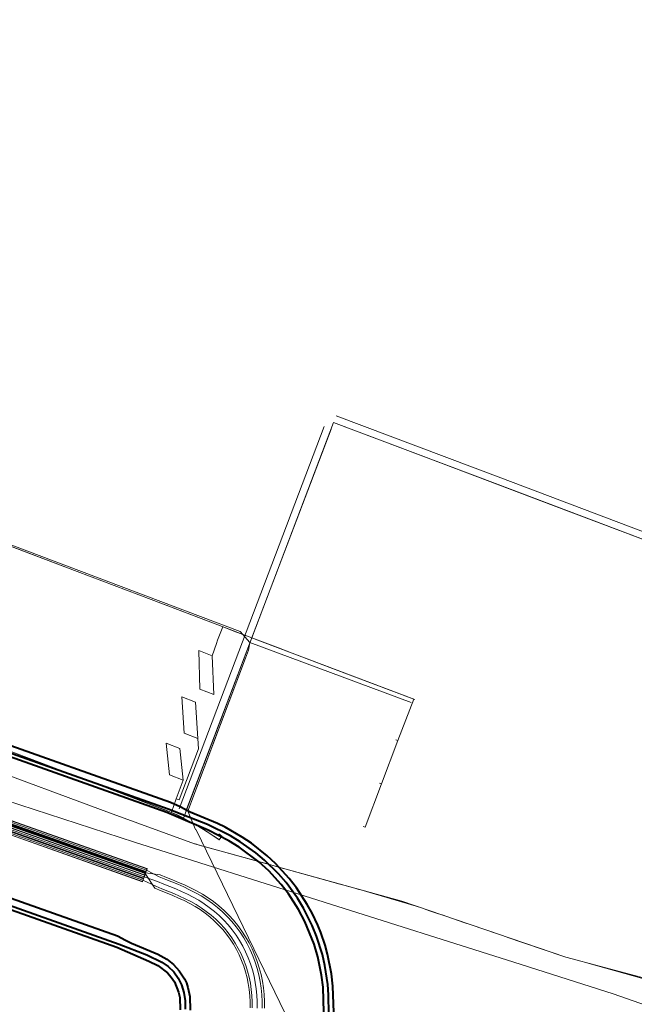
# Model space of a CAD drawing. Header units: metres. Extents: x 124576 to 133557, y 395865 to 402386.
# Tile 376 of 447: x 131048 to 131090, y 400842 to 400911. Entities that reach past the tile are written whole.
import ezdxf

# ---------------------------------------------------------------- set-up
doc = ezdxf.new("R2010")
doc.units = ezdxf.units.M
doc.header["$MEASUREMENT"] = 0
for name, color, linetype, lineweight, true_color in [('LG_AanduidingEisVoorzorgsmaatregel', 7, 'Continuous', 40, 0xf7284a), ('LG_Datatransport', 3, 'Continuous', 13, 0x00ff00), ('LG_Datatransport_Tennet_Tso', 3, 'Continuous', 13, 0x00ff00), ('LG_Hoog_Spanning', 1, 'Continuous', 13, 0xff0000), ('LG_Hoog_Spanning_Tennet_Tso', 1, 'Continuous', 13, 0xff0000), ('LG_Laag_Spanning_Enexis_Netbeheer_BV', 7, 'Continuous', 13, 0x960000), ('LG_Laag_Spanning_Gemeente_Tilburg_Ruimtelijke_Uitvoering', 7, 'Continuous', 13, 0x960000), ('LG_Midden_Spanning_Enexis_Netbeheer_BV', 7, 'Continuous', 13, 0xd20000), ('LG_Riool_Onder_Druk_Gemeente_Tilburg_Ruimtelijke_Uitvoering', 7, 'Continuous', 13, 0x800080)]:
    doc.layers.add(name, color=color, linetype=linetype, lineweight=lineweight, true_color=true_color)

msp = doc.modelspace()

# ---------------------------------------------------------------- linework, layer by layer
at = {"layer": 'LG_AanduidingEisVoorzorgsmaatregel', "flags": 128}
for points in [[(131069.446, 400841.828), (131069.393, 400843.68), (131069.393, 400843.68), (131069.294, 400844.531), (131069.294, 400844.532), (131069.016, 400845.901), (131069.015, 400845.901), (131068.842, 400846.537), (131068.842, 400846.537), (131068.536, 400847.42), (131068.536, 400847.42), (131068.333, 400847.919), (131068.332, 400847.92), (131067.933, 400848.765), (131067.933, 400848.766), (131067.605, 400849.355), (131067.604, 400849.355), (131066.84, 400850.531), (131066.839, 400850.532), (131066.34, 400851.178), (131066.339, 400851.179), (131065.393, 400852.214), (131065.392, 400852.215), (131064.806, 400852.761), (131064.806, 400852.762), (131063.709, 400853.63), (131063.709, 400853.63), (131063.073, 400854.059), (131063.073, 400854.059), (131061.869, 400854.742), (131061.868, 400854.742), (131061.344, 400855), (131061.344, 400855.001), (131059.441, 400855.803), (131058.746, 400856.173), (131058.746, 400856.173), (131058.065, 400856.474), (131058.064, 400856.474), (131044.027, 400861.443)], [(131069.099, 400841.73), (131069.092, 400843.071), (131069.092, 400843.071), (131069.036, 400843.792), (131069.036, 400843.793), (131068.835, 400845.121), (131068.835, 400845.122), (131068.659, 400845.879), (131068.659, 400845.879), (131068.254, 400847.16), (131068.254, 400847.16), (131067.949, 400847.909), (131067.949, 400847.909), (131067.342, 400849.109), (131067.342, 400849.11), (131066.918, 400849.802), (131066.917, 400849.803), (131066.124, 400850.889), (131066.123, 400850.89), (131065.59, 400851.506), (131065.59, 400851.507), (131064.63, 400852.449), (131064.629, 400852.45), (131064.019, 400852.961), (131064.019, 400852.961), (131062.925, 400853.736), (131062.924, 400853.737), (131062.246, 400854.141), (131062.245, 400854.142), (131060.646, 400854.931), (131060.645, 400854.931), (131060.24, 400855.109), (131060.24, 400855.109), (131057.899, 400856.014), (131057.898, 400856.014), (131044.06, 400860.905)], [(131068.748, 400841.869), (131068.698, 400843.591), (131068.698, 400843.592), (131068.6, 400844.444), (131068.599, 400844.445), (131068.342, 400845.708), (131068.342, 400845.709), (131068.073, 400846.596), (131068.073, 400846.597), (131067.426, 400848.185), (131067.426, 400848.186), (131066.988, 400849.022), (131066.988, 400849.023), (131066.286, 400850.103), (131066.285, 400850.104), (131065.785, 400850.75), (131065.785, 400850.751), (131064.915, 400851.702), (131064.915, 400851.703), (131064.224, 400852.329), (131064.224, 400852.33), (131062.853, 400853.358), (131062.852, 400853.358), (131062.135, 400853.806), (131062.134, 400853.806), (131060.689, 400854.536), (131060.688, 400854.536), (131058.141, 400855.64), (131058.14, 400855.641), (131057.822, 400855.766), (131057.822, 400855.766), (131043.985, 400860.667)], [(131040.819, 400851.444), (131054.498, 400846.609), (131056.421, 400845.864), (131057.464, 400845.35), (131057.909, 400845.034), (131058.29, 400844.66), (131058.602, 400844.233), (131058.842, 400843.759), (131059.006, 400843.24), (131059.094, 400842.657), (131059.097, 400842.071)], [(131040.977, 400851.919), (131054.372, 400847.173), (131054.938, 400846.871), (131054.938, 400846.871), (131055.347, 400846.676), (131055.348, 400846.676), (131057.19, 400845.899), (131057.802, 400845.552), (131058.282, 400845.172), (131058.68, 400844.736), (131059.035, 400844.19), (131059.174, 400843.896), (131059.283, 400843.581), (131059.409, 400842.959), (131059.437, 400841.992)], [(131040.741, 400851.207), (131054.322, 400846.396), (131056.564, 400845.424), (131057.194, 400845.102), (131057.85, 400844.61), (131058.126, 400844.308), (131058.345, 400843.971), (131058.637, 400843.255), (131058.714, 400842.873), (131058.739, 400842.035)]]:
    msp.add_lwpolyline(points, dxfattribs=at)
at = {"layer": 'LG_Datatransport', "flags": 128}
msp.add_lwpolyline([(131046.079, 400855), (131056.265, 400851.418), (131056.266, 400851.418), (131056.268, 400851.418), (131056.269, 400851.418), (131056.27, 400851.418), (131056.271, 400851.418), (131056.273, 400851.419), (131056.274, 400851.419), (131056.275, 400851.42), (131056.276, 400851.421), (131056.276, 400851.422), (131056.277, 400851.423), (131056.278, 400851.424), (131056.344, 400851.613), (131056.345, 400851.614), (131056.345, 400851.616), (131056.345, 400851.617), (131056.345, 400851.618), (131056.344, 400851.619), (131056.344, 400851.621), (131056.343, 400851.622), (131056.343, 400851.623), (131056.342, 400851.624), (131056.341, 400851.624), (131056.34, 400851.625), (131056.338, 400851.626), (131046.154, 400855.207)], dxfattribs=at)
at = {"layer": 'LG_Datatransport_Tennet_Tso', "flags": 128}
for points in [[(131046.083, 400855.009), (131056.268, 400851.428), (131056.335, 400851.616), (131046.151, 400855.197)], [(131046.117, 400855.103), (131056.302, 400851.522), (131056.975, 400850.494), (131057.421, 400850.323), (131057.83, 400850.157), (131058.237, 400849.987), (131058.638, 400849.812), (131059.029, 400849.629), (131059.409, 400849.436), (131059.777, 400849.228), (131060.132, 400849.004), (131060.475, 400848.76), (131060.806, 400848.499), (131061.122, 400848.219), (131061.423, 400847.924), (131061.708, 400847.612), (131061.975, 400847.286), (131062.224, 400846.946), (131062.454, 400846.592), (131062.664, 400846.227), (131062.854, 400845.85), (131063.024, 400845.465), (131063.172, 400845.07), (131063.299, 400844.669), (131063.404, 400844.261), (131063.488, 400843.847), (131063.551, 400843.429), (131063.593, 400843.007), (131063.615, 400842.584), (131063.617, 400842.16)], [(131046.134, 400855.15), (131056.324, 400851.567), (131057.35, 400851.421), (131057.789, 400851.253), (131058.211, 400851.081), (131058.63, 400850.906), (131059.049, 400850.723), (131059.467, 400850.528), (131059.881, 400850.317), (131060.29, 400850.087), (131060.689, 400849.835), (131061.075, 400849.561), (131061.447, 400849.266), (131061.804, 400848.952), (131062.143, 400848.618), (131062.465, 400848.267), (131062.766, 400847.898), (131063.047, 400847.513), (131063.307, 400847.114), (131063.544, 400846.702), (131063.759, 400846.277), (131063.95, 400845.842), (131064.117, 400845.397), (131064.26, 400844.944), (131064.379, 400844.485), (131064.473, 400844.021), (131064.544, 400843.553), (131064.591, 400843.083), (131064.615, 400842.612), (131064.617, 400842.142)]]:
    msp.add_lwpolyline(points, dxfattribs=at)
at = {"layer": 'LG_Hoog_Spanning', "flags": 128}
for points in [[(131046.173, 400855.259), (131056.357, 400851.657), (131056.359, 400851.657), (131056.36, 400851.657), (131056.361, 400851.657), (131056.362, 400851.657), (131056.364, 400851.657), (131056.365, 400851.658), (131056.366, 400851.658), (131056.367, 400851.659), (131056.368, 400851.66), (131056.369, 400851.661), (131056.369, 400851.662), (131056.37, 400851.663), (131056.437, 400851.852), (131056.437, 400851.853), (131056.437, 400851.854), (131056.437, 400851.856), (131056.437, 400851.857), (131056.437, 400851.858), (131056.437, 400851.859), (131056.436, 400851.861), (131056.435, 400851.862), (131056.434, 400851.863), (131056.433, 400851.863), (131056.432, 400851.864), (131056.431, 400851.865), (131046.248, 400855.465)], [(131045.917, 400854.554), (131056.115, 400850.949), (131056.117, 400850.949), (131056.118, 400850.949), (131056.119, 400850.949), (131056.12, 400850.949), (131056.122, 400850.949), (131056.123, 400850.95), (131056.124, 400850.95), (131056.125, 400850.951), (131056.126, 400850.952), (131056.127, 400850.953), (131056.127, 400850.954), (131056.128, 400850.955), (131056.195, 400851.144), (131056.195, 400851.145), (131056.195, 400851.146), (131056.195, 400851.148), (131056.195, 400851.149), (131056.195, 400851.15), (131056.195, 400851.151), (131056.194, 400851.152), (131056.193, 400851.153), (131056.192, 400851.154), (131056.191, 400851.155), (131056.19, 400851.156), (131056.189, 400851.157), (131045.992, 400854.76)], [(131046.002, 400854.789), (131056.195, 400851.196), (131056.197, 400851.195), (131056.198, 400851.195), (131056.199, 400851.195), (131056.2, 400851.195), (131056.202, 400851.196), (131056.203, 400851.196), (131056.204, 400851.197), (131056.205, 400851.197), (131056.206, 400851.198), (131056.207, 400851.199), (131056.207, 400851.2), (131056.208, 400851.202), (131056.275, 400851.391), (131056.275, 400851.392), (131056.275, 400851.393), (131056.275, 400851.394), (131056.275, 400851.396), (131056.275, 400851.397), (131056.274, 400851.398), (131056.274, 400851.399), (131056.273, 400851.4), (131056.272, 400851.401), (131056.271, 400851.402), (131056.27, 400851.403), (131056.269, 400851.403), (131046.077, 400854.995)]]:
    msp.add_lwpolyline(points, dxfattribs=at)
at = {"layer": 'LG_Hoog_Spanning_Tennet_Tso', "flags": 128}
for points in [[(131056.427, 400851.855), (131046.245, 400855.456)], [(131045.92, 400854.563), (131056.119, 400850.959), (131056.185, 400851.147), (131045.989, 400854.751)], [(131046.006, 400854.798), (131056.199, 400851.205), (131056.265, 400851.394)], [(131046.04, 400854.892), (131056.232, 400851.3), (131057.166, 400850.956), (131057.605, 400850.788), (131058.02, 400850.619), (131058.434, 400850.447), (131058.844, 400850.267), (131059.248, 400850.079), (131059.645, 400849.876), (131060.033, 400849.658), (131060.41, 400849.419), (131060.775, 400849.161), (131061.126, 400848.882), (131061.463, 400848.586), (131061.783, 400848.271), (131062.086, 400847.94), (131062.371, 400847.592), (131062.636, 400847.23), (131062.88, 400846.853), (131063.104, 400846.464), (131063.306, 400846.064), (131063.487, 400845.653), (131063.645, 400845.234), (131063.78, 400844.807), (131063.891, 400844.373), (131063.981, 400843.934), (131064.047, 400843.491), (131064.092, 400843.045), (131064.115, 400842.598), (131064.117, 400842.151)], [(131056.265, 400851.394), (131046.074, 400854.986)], [(131046.176, 400855.268), (131056.361, 400851.667), (131056.427, 400851.855)], [(131046.211, 400855.362), (131056.394, 400851.761), (131057.29, 400851.283), (131057.734, 400851.114), (131058.154, 400850.943), (131058.571, 400850.768), (131058.988, 400850.586), (131059.401, 400850.393), (131059.81, 400850.185), (131060.213, 400849.958), (131060.605, 400849.71), (131060.985, 400849.441), (131061.351, 400849.151), (131061.701, 400848.842), (131062.035, 400848.514), (131062.351, 400848.169), (131062.648, 400847.806), (131062.924, 400847.428), (131063.179, 400847.036), (131063.412, 400846.631), (131063.623, 400846.213), (131063.811, 400845.785), (131063.976, 400845.348), (131064.116, 400844.903), (131064.233, 400844.451), (131064.325, 400843.995), (131064.395, 400843.535), (131064.441, 400843.072), (131064.465, 400842.608), (131064.467, 400842.145)], [(131045.955, 400854.657), (131056.152, 400851.053), (131057.042, 400850.629), (131057.476, 400850.462), (131057.887, 400850.295), (131058.296, 400850.125), (131058.699, 400849.949), (131059.094, 400849.764), (131059.48, 400849.568), (131059.854, 400849.357), (131060.215, 400849.128), (131060.565, 400848.88), (131060.902, 400848.614), (131061.224, 400848.329), (131061.531, 400848.028), (131061.822, 400847.71), (131062.094, 400847.378), (131062.347, 400847.031), (131062.582, 400846.67), (131062.796, 400846.298), (131062.99, 400845.914), (131063.162, 400845.521), (131063.314, 400845.119), (131063.443, 400844.71), (131063.55, 400844.294), (131063.636, 400843.873), (131063.7, 400843.447), (131063.743, 400843.019), (131063.765, 400842.589), (131063.767, 400842.157)]]:
    msp.add_lwpolyline(points, dxfattribs=at)
at = {"layer": 'LG_Laag_Spanning_Enexis_Netbeheer_BV'}
for p, q in [((131063.601, 400867.606), (131074.848, 400863.436)), ((131063.294, 400866.527), (131059.266, 400855.863))]:
    msp.add_line(p, q, dxfattribs=at)
at = {"layer": 'LG_Laag_Spanning_Enexis_Netbeheer_BV', "flags": 128}
for points in [[(130953.724, 400911), (130962.413, 400907.779), (130963.531, 400907.356), (130964.28, 400907.062), (131000.808, 400892.558), (131037.017, 400878.181), (131037.776, 400877.883), (131038.882, 400877.459), (131062.924, 400868.378), (131063.601, 400867.606), (131063.506, 400867.089), (131063.294, 400866.527), (131059.266, 400855.863), (131059.805, 400854.591), (131059.848, 400854.574), (131066.07, 400841.777)], [(130953.724, 400911), (130962.413, 400907.779), (130963.531, 400907.356), (130964.28, 400907.062), (131000.808, 400892.558), (131037.017, 400878.181), (131037.776, 400877.883), (131038.882, 400877.459), (131062.924, 400868.378), (131063.601, 400867.606), (131063.506, 400867.089), (131063.294, 400866.527)], [(131063.294, 400866.527), (131061.388, 400861.483), (131059.266, 400855.863)], [(131063.294, 400866.527), (131061.388, 400861.483), (131059.266, 400855.863)], [(131059.266, 400855.863), (131059.805, 400854.591), (131059.848, 400854.574), (131066.07, 400841.777), (131065.92, 400841.359), (131066.404, 400840.336), (131066.463, 400840.315)]]:
    msp.add_lwpolyline(points, dxfattribs=at)
at = {"layer": 'LG_Laag_Spanning_Gemeente_Tilburg_Ruimtelijke_Uitvoering'}
for p, q in [((131063.736, 400867.942), (131069.432, 400882.948)), ((131058.682, 400856.037), (131068.787, 400882.657)), ((131059.149, 400855.86), (131069.255, 400882.48)), ((131061.71, 400868.709), (131061.354, 400867.77)), ((131058.969, 400855.385), (131063.736, 400867.942)), ((131061.274, 400867.545), (131061.354, 400867.769)), ((131066.541, 400866.88), (131075.098, 400863.643)), ((131075.023, 400863.672), (131073.923, 400860.775)), ((131073.923, 400860.775), (131072.778, 400857.757)), ((131073.923, 400860.775), (131073.784, 400860.828)), ((131072.778, 400857.757), (131071.632, 400854.738)), ((131072.778, 400857.757), (131072.638, 400857.81)), ((131058.471, 400856.729), (131058.138, 400855.786)), ((131058.471, 400856.729), (131058.683, 400856.648)), ((131071.632, 400854.738), (131071.492, 400854.791)), ((131061.65, 400854.123), (131061.428, 400854.282)), ((131061.472, 400853.868), (131061.65, 400854.123))]:
    msp.add_line(p, q, dxfattribs=at)
at = {"layer": 'LG_Laag_Spanning_Gemeente_Tilburg_Ruimtelijke_Uitvoering', "flags": 128}
for points in [[(130970.412, 400903.452), (130971.723, 400902.95), (130985.01, 400897.873), (130998.3, 400892.803), (131008.37, 400888.965), (131018.443, 400885.131), (131029.399, 400880.965), (131040.357, 400876.803), (131051.566, 400872.552), (131056.715, 400870.6), (131061.865, 400868.651), (131064.463, 400867.667), (131066.541, 400866.88)], [(130965.636, 400890.986), (130972.235, 400888.464), (130986.198, 400883.132), (130998.234, 400878.541), (131007.736, 400874.917), (131016.77, 400871.484), (131025.993, 400867.978), (131035.483, 400864.376), (131044.973, 400860.774), (131058.131, 400855.779), (131058.969, 400855.385)], [(130965.636, 400890.986), (130978.833, 400885.942), (130993.562, 400880.322), (130998.234, 400878.541), (131002.906, 400876.761), (131008.301, 400874.707), (131013.695, 400872.654), (131019.844, 400870.315), (131025.993, 400867.978), (131044.973, 400860.774), (131057.618, 400855.983), (131058.029, 400855.819), (131058.48, 400855.622), (131058.916, 400855.411), (131060.22, 400854.681), (131061.486, 400853.859)], [(131069.432, 400882.948), (131077.083, 400880.054), (131084.736, 400877.164), (131092.39, 400874.277)], [(131069.432, 400882.948), (131080.909, 400878.609), (131092.39, 400874.277), (131098.551, 400871.956), (131104.713, 400869.637), (131108.923, 400868.053), (131114.54, 400865.942)], [(131069.609, 400883.415), (131081.086, 400879.077), (131092.567, 400874.745), (131098.727, 400872.424), (131104.889, 400870.105), (131109.099, 400868.521), (131114.716, 400866.41)], [(131040.357, 400876.803), (131044.093, 400875.385), (131047.829, 400873.968), (131051.566, 400872.552)], [(131051.566, 400872.552), (131054.998, 400871.25), (131058.431, 400869.95), (131061.865, 400868.651)], [(131061.865, 400868.651), (131062.488, 400868.414), (131063.112, 400868.178), (131063.736, 400867.942)], [(131063.736, 400867.942), (131064.671, 400867.588), (131065.606, 400867.234), (131066.541, 400866.88)], [(131061.274, 400867.545), (131060.97, 400866.694), (131060.033, 400867.052), (131060.114, 400864.364), (131061.078, 400864.002), (131060.97, 400866.694)], [(131066.541, 400866.88), (131069.368, 400865.81), (131072.195, 400864.741), (131075.023, 400863.672)], [(131058.683, 400856.648), (131060.021, 400860.211), (131059.978, 400860.932), (131059.02, 400861.307), (131058.866, 400863.83), (131059.806, 400863.456), (131059.978, 400860.932)], [(131058.471, 400856.729), (131058.945, 400858.022), (131057.996, 400858.398), (131057.77, 400860.604), (131058.71, 400860.227), (131058.945, 400858.022)], [(131058.969, 400855.385), (131059.825, 400854.916), (131060.66, 400854.41), (131061.472, 400853.868)]]:
    msp.add_lwpolyline(points, dxfattribs=at)
at = {"layer": 'LG_Midden_Spanning_Enexis_Netbeheer_BV'}
for p, q in [((131059.734, 400853.594), (131059.994, 400853.522)), ((131085.62, 400845.692), (131085.628, 400845.69))]:
    msp.add_line(p, q, dxfattribs=at)
at = {"layer": 'LG_Midden_Spanning_Enexis_Netbeheer_BV', "flags": 128}
for points in [[(130918.229, 400911), (130919.304, 400910.591), (130928.978, 400906.881), (130932.85, 400905.349), (130936.648, 400903.644), (130941.68, 400901.179), (130944.478, 400899.807), (130952.638, 400895.69), (130953.35, 400895.321), (130960.112, 400891.988), (130961.975, 400891.117), (130965.108, 400889.718), (130968.286, 400888.418), (130993.013, 400878.829), (131009.538, 400872.486), (131017.643, 400869.395), (131037.674, 400861.79), (131044.519, 400859.191), (131053.821, 400855.75), (131059.734, 400853.594)], [(130965.108, 400889.718), (130968.286, 400888.418), (130993.013, 400878.829), (131009.538, 400872.486), (131017.643, 400869.395), (131037.674, 400861.79), (131044.519, 400859.191), (131053.821, 400855.75), (131059.734, 400853.594), (131059.994, 400853.522), (131074.184, 400849.589), (131085.62, 400845.692), (131085.628, 400845.69), (131095.732, 400842.994)], [(130965.108, 400889.718), (130968.286, 400888.418), (130993.013, 400878.829), (131009.538, 400872.486), (131017.643, 400869.395), (131037.674, 400861.79), (131044.519, 400859.191), (131053.821, 400855.75), (131059.734, 400853.594), (131059.994, 400853.522), (131074.184, 400849.589), (131085.62, 400845.692), (131085.628, 400845.69), (131095.732, 400842.994)], [(130965.108, 400889.718), (130968.286, 400888.418), (130993.013, 400878.829), (131009.538, 400872.486), (131017.643, 400869.395), (131037.674, 400861.79), (131044.519, 400859.191), (131053.821, 400855.75), (131059.734, 400853.594), (131059.994, 400853.522), (131074.184, 400849.589), (131085.62, 400845.692), (131085.628, 400845.69), (131095.732, 400842.994)], [(130965.108, 400889.718), (130968.286, 400888.418), (130993.013, 400878.829), (131009.538, 400872.486), (131017.643, 400869.395), (131037.674, 400861.79), (131044.519, 400859.191), (131053.821, 400855.75), (131059.734, 400853.594), (131059.994, 400853.522), (131074.184, 400849.589), (131085.62, 400845.692), (131085.628, 400845.69), (131095.732, 400842.994)], [(130965.108, 400889.718), (130968.286, 400888.418), (130993.013, 400878.829), (131009.538, 400872.486), (131017.643, 400869.395), (131037.674, 400861.79), (131044.519, 400859.191), (131053.821, 400855.75), (131059.734, 400853.594), (131059.994, 400853.522), (131074.184, 400849.589), (131085.62, 400845.692), (131085.628, 400845.69), (131095.732, 400842.994)], [(130965.108, 400889.718), (130968.286, 400888.418), (130993.013, 400878.829), (131009.538, 400872.486), (131017.643, 400869.395), (131037.674, 400861.79), (131044.519, 400859.191), (131053.821, 400855.75), (131059.734, 400853.594), (131059.994, 400853.522), (131074.184, 400849.589), (131085.62, 400845.692), (131085.628, 400845.69), (131095.732, 400842.994)], [(130965.108, 400889.718), (130968.286, 400888.418), (130993.013, 400878.829), (131009.538, 400872.486), (131017.643, 400869.395), (131037.674, 400861.79), (131044.519, 400859.191), (131053.821, 400855.75), (131059.734, 400853.594), (131059.994, 400853.522), (131074.184, 400849.589), (131085.62, 400845.692), (131085.628, 400845.69), (131095.732, 400842.994)], [(130965.108, 400889.718), (130968.286, 400888.418), (130993.013, 400878.829), (131009.538, 400872.486), (131017.643, 400869.395), (131037.674, 400861.79), (131044.519, 400859.191), (131053.821, 400855.75), (131059.734, 400853.594), (131059.994, 400853.522), (131074.184, 400849.589), (131085.62, 400845.692), (131085.628, 400845.69), (131095.732, 400842.994)], [(130965.108, 400889.718), (130968.286, 400888.418), (130993.013, 400878.829), (131009.538, 400872.486), (131017.643, 400869.395), (131037.674, 400861.79), (131044.519, 400859.191), (131053.821, 400855.75), (131059.734, 400853.594), (131059.994, 400853.522), (131074.184, 400849.589), (131085.62, 400845.692), (131085.628, 400845.69), (131095.732, 400842.994)], [(130965.108, 400889.718), (130968.286, 400888.418), (130993.013, 400878.829), (131009.538, 400872.486), (131017.643, 400869.395), (131037.674, 400861.79), (131044.519, 400859.191), (131053.821, 400855.75), (131059.734, 400853.594), (131059.994, 400853.522), (131074.184, 400849.589), (131085.62, 400845.692), (131085.628, 400845.69), (131095.732, 400842.994)], [(130965.108, 400889.718), (130968.286, 400888.418), (130993.013, 400878.829), (131009.538, 400872.486), (131017.643, 400869.395), (131037.674, 400861.79), (131044.519, 400859.191), (131053.821, 400855.75), (131059.734, 400853.594), (131059.994, 400853.522), (131074.184, 400849.589), (131085.62, 400845.692), (131085.628, 400845.69), (131095.732, 400842.994)], [(130965.108, 400889.718), (130968.286, 400888.418), (130993.013, 400878.829), (131009.538, 400872.486), (131017.643, 400869.395), (131037.674, 400861.79), (131044.519, 400859.191), (131053.821, 400855.75), (131059.734, 400853.594), (131059.994, 400853.522), (131074.184, 400849.589), (131085.62, 400845.692), (131085.628, 400845.69), (131095.732, 400842.994)], [(131059.734, 400853.594), (131059.788, 400853.579), (131059.829, 400853.568), (131059.878, 400853.554), (131059.927, 400853.541), (131059.994, 400853.522)], [(131059.994, 400853.522), (131060.057, 400853.505), (131064.892, 400852.164), (131065.227, 400852.072), (131065.77, 400851.921), (131066.226, 400851.795), (131066.451, 400851.732), (131069.384, 400850.919), (131069.775, 400850.811), (131070.151, 400850.707), (131070.578, 400850.589), (131070.916, 400850.495), (131071.202, 400850.415), (131071.341, 400850.377), (131075.201, 400849.242), (131075.557, 400849.121), (131076.121, 400848.929), (131076.753, 400848.714), (131076.991, 400848.633), (131078.511, 400848.114), (131079.024, 400847.94), (131081.211, 400847.194), (131081.331, 400847.154), (131081.783, 400847), (131082.388, 400846.793), (131084.328, 400846.132), (131085.13, 400845.859), (131085.62, 400845.692)], [(131059.994, 400853.522), (131060.057, 400853.505), (131064.892, 400852.164), (131065.227, 400852.072), (131065.77, 400851.921), (131066.226, 400851.795), (131066.451, 400851.732), (131069.384, 400850.919), (131069.775, 400850.811), (131070.151, 400850.707), (131070.578, 400850.589), (131070.916, 400850.495), (131071.202, 400850.415), (131071.341, 400850.377), (131075.201, 400849.242), (131075.557, 400849.121), (131076.121, 400848.929), (131076.753, 400848.714), (131076.991, 400848.633), (131078.511, 400848.114), (131079.024, 400847.94), (131081.211, 400847.194), (131081.331, 400847.154), (131081.783, 400847), (131082.388, 400846.793), (131084.328, 400846.132), (131085.13, 400845.859), (131085.62, 400845.692)], [(131059.994, 400853.522), (131060.057, 400853.505), (131064.892, 400852.164), (131065.227, 400852.072), (131065.77, 400851.921), (131066.226, 400851.795), (131066.451, 400851.732), (131069.384, 400850.919), (131069.775, 400850.811), (131070.151, 400850.707), (131070.578, 400850.589), (131070.916, 400850.495), (131071.202, 400850.415), (131071.341, 400850.377), (131075.201, 400849.242), (131075.557, 400849.121), (131076.121, 400848.929), (131076.753, 400848.714), (131076.991, 400848.633), (131078.511, 400848.114), (131079.024, 400847.94), (131081.211, 400847.194), (131081.331, 400847.154), (131081.783, 400847), (131082.388, 400846.793), (131084.328, 400846.132), (131085.13, 400845.859), (131085.62, 400845.692)], [(131059.994, 400853.522), (131060.057, 400853.505), (131064.892, 400852.164), (131065.227, 400852.072), (131065.77, 400851.921), (131066.226, 400851.795), (131066.451, 400851.732), (131069.384, 400850.919), (131069.775, 400850.811), (131070.151, 400850.707), (131070.578, 400850.589), (131070.916, 400850.495), (131071.202, 400850.415), (131071.341, 400850.377), (131075.201, 400849.242), (131075.557, 400849.121), (131076.121, 400848.929), (131076.753, 400848.714), (131076.991, 400848.633), (131078.511, 400848.114), (131079.024, 400847.94), (131081.211, 400847.194), (131081.331, 400847.154), (131081.783, 400847), (131082.388, 400846.793), (131084.328, 400846.132), (131085.13, 400845.859), (131085.62, 400845.692)], [(131059.994, 400853.522), (131060.057, 400853.505), (131064.892, 400852.164), (131065.227, 400852.072), (131065.77, 400851.921), (131066.226, 400851.795), (131066.451, 400851.732), (131069.384, 400850.919), (131069.775, 400850.811), (131070.151, 400850.707), (131070.578, 400850.589), (131070.916, 400850.495), (131071.202, 400850.415), (131071.341, 400850.377), (131075.201, 400849.242), (131075.557, 400849.121), (131076.121, 400848.929), (131076.753, 400848.714), (131076.991, 400848.633), (131078.511, 400848.114), (131079.024, 400847.94), (131081.211, 400847.194), (131081.331, 400847.154), (131081.783, 400847), (131082.388, 400846.793), (131084.328, 400846.132), (131085.13, 400845.859), (131085.62, 400845.692)], [(131059.994, 400853.522), (131060.057, 400853.505), (131064.892, 400852.164), (131065.227, 400852.072), (131065.77, 400851.921), (131066.226, 400851.795), (131066.451, 400851.732), (131069.384, 400850.919), (131069.775, 400850.811), (131070.151, 400850.707), (131070.578, 400850.589), (131070.916, 400850.495), (131071.202, 400850.415), (131071.341, 400850.377), (131075.201, 400849.242), (131075.557, 400849.121), (131076.121, 400848.929), (131076.753, 400848.714), (131076.991, 400848.633), (131078.511, 400848.114), (131079.024, 400847.94), (131081.211, 400847.194), (131081.331, 400847.154), (131081.783, 400847), (131082.388, 400846.793), (131084.328, 400846.132), (131085.13, 400845.859), (131085.62, 400845.692)], [(131059.994, 400853.522), (131060.057, 400853.505), (131064.892, 400852.164), (131065.227, 400852.072), (131065.77, 400851.921), (131066.226, 400851.795), (131066.451, 400851.732), (131069.384, 400850.919), (131069.775, 400850.811), (131070.151, 400850.707), (131070.578, 400850.589), (131070.916, 400850.495), (131071.202, 400850.415), (131071.341, 400850.377), (131075.201, 400849.242), (131075.557, 400849.121), (131076.121, 400848.929), (131076.753, 400848.714), (131076.991, 400848.633), (131078.511, 400848.114), (131079.024, 400847.94), (131081.211, 400847.194), (131081.331, 400847.154), (131081.783, 400847), (131082.388, 400846.793), (131084.328, 400846.132), (131085.13, 400845.859), (131085.62, 400845.692)], [(131059.994, 400853.522), (131060.057, 400853.505), (131064.892, 400852.164), (131065.227, 400852.072), (131065.77, 400851.921), (131066.226, 400851.795), (131066.451, 400851.732), (131069.384, 400850.919), (131069.775, 400850.811), (131070.151, 400850.707), (131070.578, 400850.589), (131070.916, 400850.495), (131071.202, 400850.415), (131071.341, 400850.377), (131075.201, 400849.242), (131075.557, 400849.121), (131076.121, 400848.929), (131076.753, 400848.714), (131076.991, 400848.633), (131078.511, 400848.114), (131079.024, 400847.94), (131081.211, 400847.194), (131081.331, 400847.154), (131081.783, 400847), (131082.388, 400846.793), (131084.328, 400846.132), (131085.13, 400845.859), (131085.62, 400845.692)], [(131059.994, 400853.522), (131060.057, 400853.505), (131064.892, 400852.164), (131065.227, 400852.072), (131065.77, 400851.921), (131066.226, 400851.795), (131066.451, 400851.732), (131069.384, 400850.919), (131069.775, 400850.811), (131070.151, 400850.707), (131070.578, 400850.589), (131070.916, 400850.495), (131071.202, 400850.415), (131071.341, 400850.377), (131075.201, 400849.242), (131075.557, 400849.121), (131076.121, 400848.929), (131076.753, 400848.714), (131076.991, 400848.633), (131078.511, 400848.114), (131079.024, 400847.94), (131081.211, 400847.194), (131081.331, 400847.154), (131081.783, 400847), (131082.388, 400846.793), (131084.328, 400846.132), (131085.13, 400845.859), (131085.62, 400845.692)], [(131059.994, 400853.522), (131060.057, 400853.505), (131064.892, 400852.164), (131065.227, 400852.072), (131065.77, 400851.921), (131066.226, 400851.795), (131066.451, 400851.732), (131069.384, 400850.919), (131069.775, 400850.811), (131070.151, 400850.707), (131070.578, 400850.589), (131070.916, 400850.495), (131071.202, 400850.415), (131071.341, 400850.377), (131075.201, 400849.242), (131075.557, 400849.121), (131076.121, 400848.929), (131076.753, 400848.714), (131076.991, 400848.633), (131078.511, 400848.114), (131079.024, 400847.94), (131081.211, 400847.194), (131081.331, 400847.154), (131081.783, 400847), (131082.388, 400846.793), (131084.328, 400846.132), (131085.13, 400845.859), (131085.62, 400845.692)], [(131059.994, 400853.522), (131060.057, 400853.505), (131064.892, 400852.164), (131065.227, 400852.072), (131065.77, 400851.921), (131066.226, 400851.795), (131066.451, 400851.732), (131069.384, 400850.919), (131069.775, 400850.811), (131070.151, 400850.707), (131070.578, 400850.589), (131070.916, 400850.495), (131071.202, 400850.415), (131071.341, 400850.377), (131075.201, 400849.242), (131075.557, 400849.121), (131076.121, 400848.929), (131076.753, 400848.714), (131076.991, 400848.633), (131078.511, 400848.114), (131079.024, 400847.94), (131081.211, 400847.194), (131081.331, 400847.154), (131081.783, 400847), (131082.388, 400846.793), (131084.328, 400846.132), (131085.13, 400845.859), (131085.62, 400845.692)], [(131059.994, 400853.522), (131060.057, 400853.505), (131064.892, 400852.164), (131065.227, 400852.072), (131065.77, 400851.921), (131066.226, 400851.795), (131066.451, 400851.732), (131069.384, 400850.919), (131069.775, 400850.811), (131070.151, 400850.707), (131070.578, 400850.589), (131070.916, 400850.495), (131071.202, 400850.415), (131071.341, 400850.377), (131075.201, 400849.242), (131075.557, 400849.121), (131076.121, 400848.929), (131076.753, 400848.714), (131076.991, 400848.633), (131078.511, 400848.114), (131079.024, 400847.94), (131081.211, 400847.194), (131081.331, 400847.154), (131081.783, 400847), (131082.388, 400846.793), (131084.328, 400846.132), (131085.13, 400845.859), (131085.62, 400845.692)], [(131059.994, 400853.522), (131060.057, 400853.505), (131064.892, 400852.164), (131065.227, 400852.072), (131065.77, 400851.921), (131066.226, 400851.795), (131066.451, 400851.732), (131069.384, 400850.919), (131069.775, 400850.811), (131070.151, 400850.707), (131070.578, 400850.589), (131070.916, 400850.495), (131071.202, 400850.415), (131071.341, 400850.377), (131075.201, 400849.242), (131075.557, 400849.121), (131076.121, 400848.929), (131076.753, 400848.714), (131076.991, 400848.633), (131078.511, 400848.114), (131079.024, 400847.94), (131081.211, 400847.194), (131081.331, 400847.154), (131081.783, 400847), (131082.388, 400846.793), (131084.328, 400846.132), (131085.13, 400845.859), (131085.62, 400845.692)], [(131059.994, 400853.522), (131060.057, 400853.505), (131064.892, 400852.164), (131065.227, 400852.072), (131065.77, 400851.921), (131066.226, 400851.795), (131066.451, 400851.732), (131069.384, 400850.919), (131069.775, 400850.811), (131070.151, 400850.707), (131070.578, 400850.589), (131070.916, 400850.495), (131071.202, 400850.415), (131071.341, 400850.377), (131075.201, 400849.242), (131075.557, 400849.121), (131076.121, 400848.929), (131076.753, 400848.714), (131076.991, 400848.633), (131078.511, 400848.114), (131079.024, 400847.94), (131081.211, 400847.194), (131081.331, 400847.154), (131081.783, 400847), (131082.388, 400846.793), (131084.328, 400846.132), (131085.13, 400845.859), (131085.62, 400845.692)], [(131059.994, 400853.522), (131060.057, 400853.505), (131064.892, 400852.164), (131065.227, 400852.072), (131065.77, 400851.921), (131066.226, 400851.795), (131066.451, 400851.732), (131069.384, 400850.919), (131069.775, 400850.811), (131070.151, 400850.707), (131070.578, 400850.589), (131070.916, 400850.495), (131071.202, 400850.415), (131071.341, 400850.377), (131075.201, 400849.242), (131075.557, 400849.121), (131076.121, 400848.929), (131076.753, 400848.714), (131076.991, 400848.633), (131078.511, 400848.114), (131079.024, 400847.94), (131081.211, 400847.194), (131081.331, 400847.154), (131081.783, 400847), (131082.388, 400846.793), (131084.328, 400846.132), (131085.13, 400845.859), (131085.62, 400845.692)], [(131059.994, 400853.522), (131060.057, 400853.505), (131064.892, 400852.164), (131065.227, 400852.072), (131065.77, 400851.921), (131066.226, 400851.795), (131066.451, 400851.732), (131069.384, 400850.919), (131069.775, 400850.811), (131070.151, 400850.707), (131070.578, 400850.589), (131070.916, 400850.495), (131071.202, 400850.415), (131071.341, 400850.377), (131075.201, 400849.242), (131075.557, 400849.121), (131076.121, 400848.929), (131076.753, 400848.714), (131076.991, 400848.633), (131078.511, 400848.114), (131079.024, 400847.94), (131081.211, 400847.194), (131081.331, 400847.154), (131081.783, 400847), (131082.388, 400846.793), (131084.328, 400846.132), (131085.13, 400845.859), (131085.62, 400845.692)], [(131059.994, 400853.522), (131074.184, 400849.589), (131085.62, 400845.692)], [(131085.628, 400845.69), (131086.751, 400845.39), (131087.089, 400845.3), (131102.23, 400841.051)], [(131085.628, 400845.69), (131095.732, 400842.994), (131102.23, 400841.051)]]:
    msp.add_lwpolyline(points, dxfattribs=at)
at = {"layer": 'LG_Riool_Onder_Druk_Gemeente_Tilburg_Ruimtelijke_Uitvoering', "flags": 128}
msp.add_lwpolyline([(131384.71, 400735.52), (131333.05, 400754.12), (131312.82, 400761.49), (131290.26, 400769.89), (131235.91, 400789.65), (131185.11, 400808.38), (131147.86, 400822.26), (131137.58, 400826.11), (131119.54, 400832.43), (131088.93, 400843.15), (131082, 400845.34), (131055.55, 400853.7), (131039.55, 400858.91), (130997, 400875.64), (130960.88, 400889.99), (130958.16, 400891.32), (130941.18, 400899.65), (130912.989, 400911)], dxfattribs=at)

doc.saveas('drawing.dxf')
